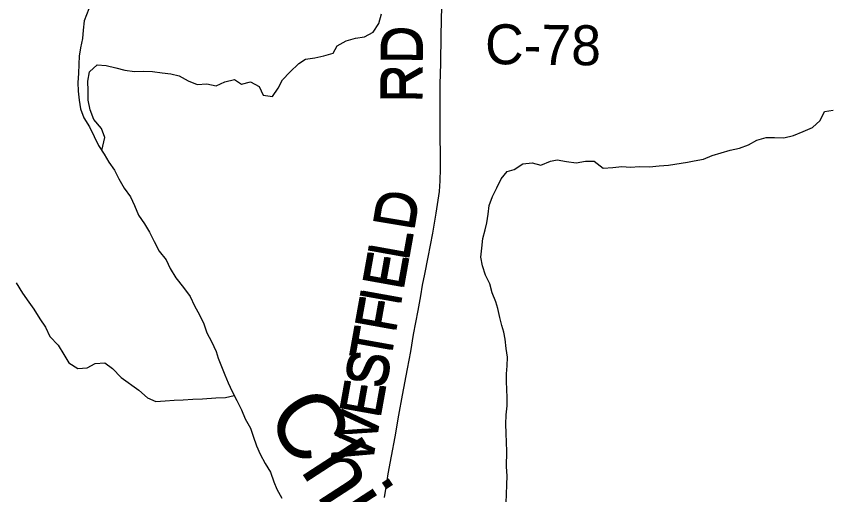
# Model space of a CAD drawing. Extents: x 0 to 34, y 0 to 22.
# Drawn here: x 21.848 to 23.003, y 7.277 to 7.956 of the extents above; entities that cross this region are included whole.
import ezdxf

# ---------------------------------------------------------------- set-up
doc = ezdxf.new("R2010")
doc.units = 0
for name, color, linetype in [('GM_X_County_Road', 7, 'Continuous'), ('GM_X_County_Road_Text', 7, 'Continuous'), ('GM_X_Minor_River', 7, 'Continuous'), ('GM_X_Minor_River_Text', 7, 'Continuous')]:
    doc.layers.add(name, color=color, linetype=linetype)

msp = doc.modelspace()

# ---------------------------------------------------------------- linework, layer by layer
at = {"layer": 'GM_X_County_Road'}
msp.add_lwpolyline([(22.3709, 7.2729), (22.3732, 7.2876), (22.3762, 7.3063), (22.3809, 7.3313), (22.386, 7.3588), (22.3915, 7.3897), (22.3967, 7.418), (22.4037, 7.4554), (22.4082, 7.4803), (22.4123, 7.5041), (22.4186, 7.5384), (22.4227, 7.559), (22.4252, 7.5742), (22.4282, 7.59), (22.4331, 7.6139), (22.4396, 7.6481), (22.4446, 7.6764), (22.449, 7.7076), (22.4499, 7.7227), (22.4503, 7.7395), (22.4501, 7.8056), (22.45, 7.8381), (22.4501, 7.8599), (22.4508, 7.8893), (22.4516, 7.9296), (22.4529, 7.992)], dxfattribs=at)
at = {"layer": 'GM_X_Minor_River'}
for points in [[(21.9508, 7.9667), (21.9442, 7.9499), (21.9432, 7.9366), (21.9422, 7.9245), (21.939, 7.9116), (21.9372, 7.8995), (21.9367, 7.8881), (21.9364, 7.8752), (21.9354, 7.8623), (21.936, 7.8501), (21.9373, 7.8372), (21.939, 7.8246), (21.9437, 7.812), (21.9522, 7.7993), (21.9588, 7.7855), (21.9647, 7.7728), (21.9729, 7.7605), (21.9795, 7.749), (21.9877, 7.7375), (21.9936, 7.7252), (22.001, 7.7122), (22.0103, 7.6998), (22.0161, 7.6876), (22.0216, 7.6738), (22.0301, 7.6615), (22.0372, 7.6496), (22.0438, 7.6362), (22.0511, 7.6224), (22.0608, 7.6104), (22.0667, 7.5981), (22.0745, 7.5847), (22.0856, 7.5712), (22.0949, 7.5581), (22.1012, 7.5451), (22.1082, 7.5321), (22.1144, 7.5194), (22.1184, 7.5064), (22.1254, 7.4941), (22.132, 7.4803), (22.1345, 7.4708), (22.1396, 7.4589), (22.144, 7.4471), (22.1491, 7.4356), (22.1546, 7.4233), (22.1612, 7.4103), (22.1678, 7.3972), (22.1733, 7.3846), (22.1807, 7.3712), (22.1843, 7.3597), (22.1894, 7.3463), (22.1945, 7.3341), (22.2015, 7.321), (22.2093, 7.3087), (22.214, 7.295), (22.218, 7.2846), (22.225, 7.272)], [(21.9694, 7.7655), (21.9737, 7.7841), (21.9689, 7.7971), (21.9581, 7.8098), (21.9527, 7.8232), (21.9502, 7.8369), (21.9501, 7.8506), (21.9496, 7.8643), (21.9521, 7.8772), (21.9629, 7.8872), (21.9758, 7.8862), (21.9895, 7.883), (22.0023, 7.8797), (22.016, 7.8779), (22.0289, 7.8784), (22.0415, 7.8778), (22.0552, 7.8761), (22.0677, 7.8743), (22.0794, 7.8718), (22.0919, 7.8644), (22.1047, 7.8592), (22.1184, 7.8601), (22.1321, 7.8576), (22.144, 7.8631), (22.1577, 7.8666), (22.1679, 7.86), (22.1805, 7.8632), (22.1929, 7.8565), (22.1988, 7.8442), (22.2121, 7.8421), (22.2199, 7.8541), (22.2262, 7.8662), (22.2363, 7.877), (22.2494, 7.8893), (22.259, 7.8952), (22.272, 7.8972), (22.285, 7.9), (22.298, 7.904), (22.3039, 7.9141), (22.3166, 7.9215), (22.3296, 7.9251), (22.3425, 7.9271), (22.3548, 7.9337), (22.363, 7.9461), (22.3667, 7.9597)], [(22.8109, 7.7508), (22.8239, 7.7532), (22.8365, 7.7583), (22.8618, 7.7662), (22.8751, 7.769), (22.8878, 7.7737), (22.9, 7.7803), (22.913, 7.7842), (22.9248, 7.784), (22.9381, 7.7834), (22.9519, 7.787), (22.9657, 7.7928), (22.9791, 7.7982), (22.9899, 7.8083), (22.9959, 7.8211), (23.0085, 7.8228)], [(22.5437, 7.2651), (22.5443, 7.2776), (22.5449, 7.2909), (22.5452, 7.3034), (22.5442, 7.3164), (22.5446, 7.3384), (22.5441, 7.3509), (22.5436, 7.3643), (22.5434, 7.3768), (22.544, 7.3901), (22.545, 7.403), (22.5452, 7.4159), (22.5446, 7.4254), (22.5441, 7.4383), (22.5443, 7.4482), (22.5452, 7.4596), (22.5458, 7.4721), (22.5437, 7.4843), (22.5424, 7.4976), (22.5403, 7.5075), (22.5375, 7.5171), (22.5346, 7.5285), (22.5322, 7.5411), (22.5293, 7.5507), (22.5238, 7.5633), (22.5206, 7.5763), (22.5143, 7.5886), (22.51, 7.6016), (22.5079, 7.6141), (22.5093, 7.627), (22.5107, 7.6407), (22.5139, 7.6528), (22.5164, 7.663), (22.5181, 7.6751), (22.5195, 7.6876), (22.5243, 7.7001), (22.5306, 7.7125), (22.5369, 7.7253), (22.5454, 7.7358), (22.555, 7.7387), (22.5677, 7.7468), (22.5807, 7.7481), (22.5932, 7.7448), (22.6066, 7.7503), (22.6161, 7.7524), (22.6294, 7.7502), (22.643, 7.7481), (22.6564, 7.7505), (22.6686, 7.7503), (22.6817, 7.7405), (22.6954, 7.7414), (22.708, 7.7427), (22.7206, 7.7421), (22.7331, 7.743), (22.7476, 7.7424), (22.7609, 7.7437), (22.7746, 7.7449), (22.8013, 7.749), (22.8109, 7.7508)], [(21.848, 7.5778), (21.8568, 7.5632), (21.8657, 7.5501), (21.8728, 7.5401), (21.8813, 7.5263), (21.8895, 7.5147), (21.8957, 7.5013), (21.9073, 7.4889), (21.9154, 7.4759), (21.9225, 7.464), (21.9353, 7.4561), (21.9486, 7.4567), (21.9601, 7.4633), (21.9738, 7.4642), (21.9847, 7.456), (21.9971, 7.4433), (22.0219, 7.4253), (22.0342, 7.4141), (22.0463, 7.4089), (22.0593, 7.4098), (22.0722, 7.4111), (22.0852, 7.4116), (22.0989, 7.4122), (22.1126, 7.4131), (22.1316, 7.4142), (22.1453, 7.4147), (22.1575, 7.4175)]]:
    msp.add_lwpolyline(points, dxfattribs=at)

# ---------------------------------------------------------------- texts
at = {"layer": 'GM_X_County_Road_Text'}
for s, height, rotation, p in [('RD', 0.05682, 89.5063, (22.4216, 7.8332)), ('RD', 0.05682, 89.5063, (22.4249, 7.8332)), ('C-78', 0.05682, 359.3142, (22.5135, 7.8884)), ('D', 0.0568, 80.5162, (22.4098, 7.6501)), ('D', 0.0568, 80.5162, (22.4131, 7.6501)), ('L', 0.0568, 79.8168, (22.4022, 7.6075)), ('L', 0.0568, 79.8168, (22.4055, 7.6075)), ('E', 0.0568, 79.8113, (22.3947, 7.5657)), ('E', 0.0568, 79.8113, (22.3979, 7.5657)), ('F', 0.0568, 79.8174, (22.3838, 7.505)), ('F', 0.0568, 79.8174, (22.387, 7.505)), ('I', 0.0568, 79.8138, (22.3905, 7.5427)), ('I', 0.0568, 79.8138, (22.3938, 7.5427)), ('T', 0.0568, 79.8153, (22.3763, 7.4631)), ('T', 0.0568, 79.8153, (22.3795, 7.4631)), ('S', 0.0568, 79.8112, (22.3695, 7.4254)), ('S', 0.0568, 79.8112, (22.3727, 7.4254)), ('E', 0.0568, 79.8168, (22.362, 7.3836)), ('E', 0.0568, 79.8168, (22.3652, 7.3836)), ('W', 0.0568, 79.8122, (22.3503, 7.3188)), ('W', 0.0568, 79.8122, (22.3536, 7.3188))]:
    msp.add_text(s, height=height, rotation=rotation, dxfattribs=at).set_placement(p)
at = {"layer": 'GM_X_Minor_River_Text'}
msp.add_text('Chippewa', height=0.09474, rotation=302.9638, dxfattribs=at).set_placement((22.2005, 7.3887))

doc.saveas('drawing.dxf')
